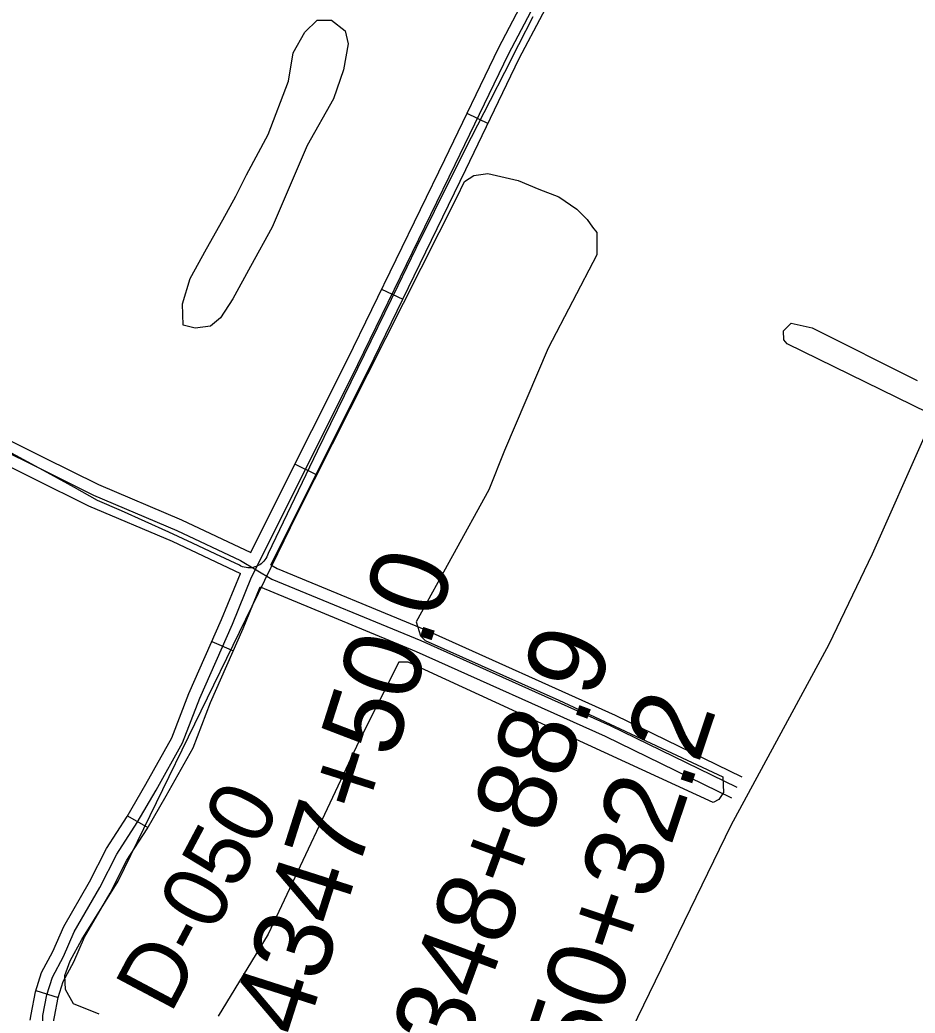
# Model space of a CAD drawing. Extents: x 3477039 to 3515015, y 546746 to 572297.
# Drawn here: x 3499239 to 3500384, y 565770 to 567041 of the extents above; entities that cross this region are included whole.
import ezdxf

# ---------------------------------------------------------------- set-up
doc = ezdxf.new("R2010")
doc.units = 0
for name, color, linetype in [('V-DTCH-CNTR', 7, 'Continuous'), ('V-RIVR-RANG-IDEN', 7, 'Continuous'), ('V-ROAD-CNTR', 7, 'Continuous'), ('V-SITE-VEGE', 7, 'Continuous'), ('V-SURV-IDEN', 7, 'Continuous')]:
    doc.layers.add(name, color=color, linetype=linetype)

msp = doc.modelspace()

# ---------------------------------------------------------------- linework, layer by layer
at = {"layer": 'V-DTCH-CNTR'}
msp.add_lwpolyline([(3499895.1, 567044.5), (3499876.8, 567008.9), (3499858.5, 566973.2), (3499840.3, 566937.6), (3499816.1, 566890.4), (3499792.2, 566843), (3499768.6, 566795.6), (3499745.1, 566748), (3499722, 566700.3), (3499619, 566489), (3499556.2, 566358), (3499555.5, 566355.8), (3499554.6, 566353.7), (3499553.5, 566351.7), (3499552.2, 566349.8), (3499550.8, 566348.1), (3499549.2, 566346.4), (3499547.4, 566344.9), (3499545.6, 566343.6), (3499543.6, 566342.5), (3499541.5, 566341.5), (3499539.4, 566340.8), (3499537.1, 566340.2), (3499534.9, 566339.8), (3499532.6, 566339.7), (3499530.3, 566339.7), (3499528, 566340), (3499525.8, 566340.4), (3499523.6, 566341.1), (3499521.5, 566341.9), (3499519.5, 566343), (3499489.4, 566357.3), (3499459.3, 566371.4), (3499429.2, 566385.3), (3499398.9, 566399), (3499368.5, 566412.4), (3499338, 566425.7), (3499308.3, 566442.5), (3499278.4, 566459), (3499248.4, 566475.3), (3499218.4, 566491.4)], dxfattribs=at)
at = {"layer": 'V-ROAD-CNTR'}
for p, q in [((3499810.7, 566921.2), (3499837.7, 566908.2)), ((3499701.5, 566696.3), (3499728.5, 566683.2)), ((3499590.7, 566472.4), (3499617.6, 566459)), ((3499484.4, 566245.6), (3499511.8, 566233.4)), ((3499376.4, 566022.5), (3499402.4, 566007.4)), ((3499259, 565798.9), (3499287.6, 565789.9))]:
    msp.add_line(p, q, dxfattribs=at)
for points in [[(3499534.1, 566359.5), (3499566.7, 566424.4), (3499657.7, 566606.3), (3499782.2, 566862.1), (3499850.8, 567004.6), (3499911.3, 567119.7), (3499924.1, 567144.2)], [(3499559.6, 566343.6), (3499593.5, 566410.9), (3499684.6, 566593), (3499809.2, 566849.1), (3499877.6, 566991.1), (3499937.9, 567105.8), (3499958.2, 567144.9)], [(3499267.8, 565744.9), (3499267.9, 565766.8), (3499273, 565793.5), (3499280.2, 565816.2), (3499294.3, 565842.3), (3499308.1, 565874.2), (3499341, 565930.6), (3499362.5, 565973.3), (3499388.7, 566013.7), (3499412.9, 566055.4), (3499446.8, 566115.8), (3499468.7, 566173.1), (3499510.6, 566267.8), (3499534.8, 566327.6), (3499580.1, 566417.6), (3499671.2, 566599.6), (3499795.7, 566855.6), (3499864.2, 566997.8), (3499924.6, 567112.7), (3499937.4, 567137.3)], [(3498771.1, 566730.2), (3498790.4, 566717.2), (3498914.9, 566655.1), (3499067.8, 566580.9), (3499269.4, 566480.8), (3499339.1, 566446.2), (3499445.5, 566401.2), (3499534.1, 566359.5)], [(3498353.8, 565897.4), (3498394, 565978.5), (3498427.5, 566020.2), (3498450.6, 566090.6), (3498503.2, 566222), (3498593.3, 566430), (3498632.1, 566530.2), (3498659.9, 566592.6), (3498689.1, 566667.9), (3498699.6, 566693.6), (3498714.4, 566712.1), (3498732.3, 566722.5), (3498754.1, 566723.6), (3498782.8, 566704.3), (3498908.3, 566641.7), (3499061.2, 566567.4), (3499262.7, 566467.4), (3499332.9, 566432.6), (3499439.4, 566387.5), (3499521.1, 566349), (3499561.2, 566325.2), (3499751.7, 566246.6), (3499994, 566137.8), (3500155.8, 566058.9)], [(3498755.1, 566704.9), (3498775.3, 566691.3), (3498901.7, 566628.2), (3499054.6, 566554), (3499256, 566453.9), (3499326.6, 566418.9), (3499433.3, 566373.8), (3499520.7, 566332.6)], [(3499251.6, 565761.1), (3499252.9, 565768.3), (3499258.4, 565797.2), (3499266.3, 565822.1), (3499280.8, 565848.8), (3499294.7, 565880.9), (3499327.8, 565937.8), (3499349.5, 565980.7), (3499375.9, 566021.5), (3499399.8, 566062.9), (3499433.2, 566122.2), (3499454.8, 566178.8), (3499496.8, 566273.7), (3499520.7, 566332.6)], [(3499559.6, 566343.6), (3499567.9, 566338.7), (3499757.7, 566260.4), (3500000.3, 566151.4), (3500162.4, 566072.3)], [(3499281.7, 565758.9), (3499282.9, 565765.4), (3499287.6, 565789.9), (3499294, 565810.3), (3499307.8, 565835.7), (3499321.5, 565867.4), (3499354.2, 565923.5), (3499375.5, 565965.8), (3499401.5, 566005.8), (3499425.9, 566048), (3499460.4, 566109.4), (3499482.6, 566167.4), (3499524.4, 566262), (3499546, 566315.3)], [(3499546, 566315.3), (3499745.8, 566232.8), (3499987.6, 566124.3), (3500149.2, 566045.4)]]:
    msp.add_lwpolyline(points, dxfattribs=at)
at = {"layer": 'V-SITE-VEGE'}
msp.add_lwpolyline([(3499482.6, 566649), (3499463, 566646.1), (3499447.4, 566650.1), (3499446.6, 566677.5), (3499456.5, 566709.8), (3499477.3, 566747.8), (3499498.1, 566784.9), (3499514.9, 566815.1), (3499528.7, 566842.4), (3499556.4, 566894.1), (3499582.2, 566962.4), (3499588.3, 566998.6), (3499603.1, 567024.9), (3499618.9, 567040.5), (3499637.4, 567040.4), (3499655, 567026.6), (3499658.8, 567010), (3499652.7, 566976.7), (3499639.8, 566939.6), (3499606.2, 566880.1), (3499561.6, 566775.7), (3499533.9, 566725), (3499511.2, 566684), (3499495.4, 566659.7)], close=True, dxfattribs=at)
for points in [[(3499340.2, 565768.7), (3499307.4, 565782), (3499296.8, 565800.2), (3499296.1, 565818.3), (3499302.8, 565837.1), (3499317.7, 565864.2), (3499364.2, 565938.7), (3499462.3, 566140.2), (3499592.9, 566408.1), (3499797.8, 566813.4), (3499807.4, 566834.1), (3499819.6, 566841.8), (3499837.3, 566844), (3499876, 566835.2), (3499902.6, 566824.1), (3499928, 566814.1), (3499951.3, 566798.6), (3499964.5, 566785.4), (3499971.2, 566775.4), (3499976.7, 566768.7), (3499976.7, 566739.9), (3499914.7, 566620.7), (3499858.8, 566489.6), (3499838.8, 566439.5), (3499745.8, 566270.8), (3499751.4, 566252.7), (3499757.1, 566246.9), (3499928.4, 566170.3), (3500138.2, 566072.1), (3500138.9, 566052.4), (3500133.1, 566043.4), (3500125.7, 566039.3), (3499735.6, 566219.1), (3499723.3, 566219.2), (3499672.6, 566118.4), (3499556.1, 565871), (3499492.2, 565766.2)], [(3500400.6, 566538.1), (3500220.4, 566626.3), (3500216.3, 566631.2), (3500215.5, 566642.7), (3500225.5, 566652.5), (3500252.5, 566646.6), (3500386.9, 566579.3)], [(3500419.1, 565210.1), (3500383.4, 565154.4), (3500353.9, 565170.2), (3500207.6, 565303.4), (3500053.9, 565425.9), (3499972.9, 565495.4), (3499950, 565516.9), (3499941.9, 565525.2), (3499931.4, 565558.9), (3500022.1, 565749.9), (3500148.5, 566010.4), (3500274, 566242.2), (3500329.7, 566357.8), (3500397.2, 566510.2)]]:
    msp.add_lwpolyline(points, dxfattribs=at)

# ---------------------------------------------------------------- texts
at = {"layer": 'V-RIVR-RANG-IDEN'}
msp.add_text('D-050', height=83, rotation=62.0543, dxfattribs=at).set_placement((3499431.4, 565767.7))
at = {"layer": 'V-SURV-IDEN'}
for s, rotation, p in [('4347+50.0', 72.2864, (3499602.3, 565736.1)), ('4348+88.9', 69.8149, (3499779.6, 565643.1)), ('4350+32.2', 71.5024, (3499928.6, 565555.3))]:
    msp.add_text(s, height=100, rotation=rotation, dxfattribs=at).set_placement(p)

doc.saveas('drawing.dxf')
